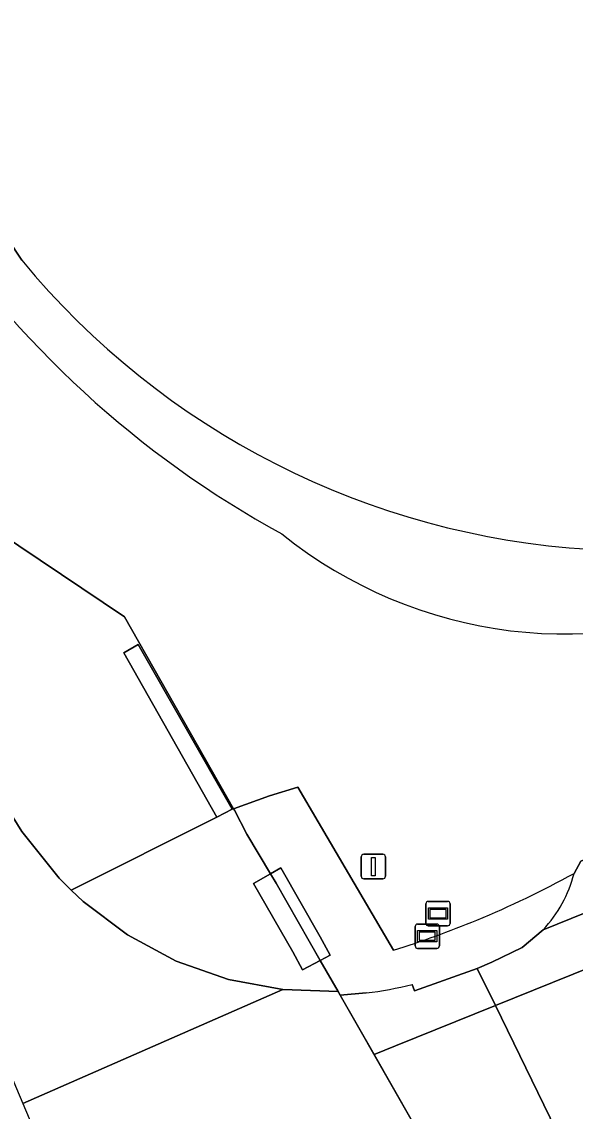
# Model space of a CAD drawing. Extents: x 155018 to 156648, y 383979 to 385733.
# Drawn here: x 155646.33 to 155668.98, y 384474.53 to 384519.13 of the extents above; entities that cross this region are included whole.
import ezdxf

# ---------------------------------------------------------------- set-up
doc = ezdxf.new("R2010")
doc.units = 0
for name, color, linetype in [('IMGEO_Fietspad_gesloten', 7, 'Continuous'), ('IMGEO_Groenvoorziening', 7, 'Continuous'), ('IMGEO_Hek', 7, 'Continuous'), ('IMGEO_Lichtmast', 7, 'Continuous'), ('IMGEO_Oever', 7, 'Continuous'), ('IMGEO_Rijbaan_lokaal_gesloten', 7, 'Continuous'), ('IMGEO_Rijbaan_lokaal_open', 7, 'Continuous'), ('IMGEO_Terreindeel_gesloten', 7, 'Continuous'), ('IMGEO_Verklikker', 7, 'Continuous'), ('IMGEO_Voetpad_gesloten', 7, 'Continuous'), ('IMGEO_Voetpad_open', 7, 'Continuous'), ('IMGEO_Waterloop', 7, 'Continuous'), ('IMGEO_Wegwijzer', 7, 'Continuous')]:
    doc.layers.add(name, color=color, linetype=linetype)

msp = doc.modelspace()

# ---------------------------------------------------------------- linework, layer by layer
at = {"layer": 'IMGEO_Fietspad_gesloten'}
for points in [[(155697.122, 384493.874), (155667.663, 384481.955), (155666.801, 384481.223), (155665.562, 384480.624), (155664.968, 384480.369), (155665.707, 384478.854), (155694.828, 384490.605), (155704.139, 384494.38)], [(155665.707, 384478.854), (155664.968, 384480.369), (155662.394, 384479.454), (155662.307, 384479.719)], [(155660.422, 384479.369), (155659.352, 384479.282), (155660.742, 384476.85), (155661.617, 384477.203), (155665.707, 384478.854)]]:
    msp.add_lwpolyline(points, dxfattribs=at)
msp.add_arc((155658.703, 384493.877), 14.61, 276.7566, 284.2808, dxfattribs=at)
at = {"layer": 'IMGEO_Groenvoorziening'}
for points in [[(155523.246, 384577.487), (155603.555, 384523.334), (155633.249, 384503.287), (155635.674, 384501.792), (155637.889, 384500), (155639.575, 384498.261), (155641.059, 384496.347), (155642.323, 384494.28), (155643.35, 384492.087), (155643.65, 384491.169), (155643.992, 384490.266), (155645.038, 384488.054), (155646.332, 384485.976), (155647.857, 384484.062), (155648.341, 384483.571), (155654.302, 384486.569), (155650.507, 384493.29), (155651.09, 384493.639), (155654.942, 384486.891), (155654.994, 384486.91), (155650.533, 384494.766), (155642.747, 384500), (155524.58, 384579.524)], [(155524.58, 384579.524), (155642.747, 384500), (155650.533, 384494.766), (155654.994, 384486.91), (155656.459, 384487.436), (155657.621, 384487.789), (155658.45, 384486.375), (155661.535, 384481.114)], [(155668.929, 384484.261), (155669.204, 384484.765), (155671.808, 384485.894), (155686.301, 384491.854), (155695.661, 384495.679), (155698.753, 384496.943), (155700.651, 384497.88), (155702.274, 384498.767), (155703.54, 384499.518), (155704.314, 384500)]]:
    msp.add_lwpolyline(points, dxfattribs=at)
for centre, radius, start, end in [((155676.645, 384534.193), 41.048, 213.4802, 241.3669), ((155668.567, 384512.498), 18.434, 231.0344, 295.0074), ((155649.426, 384519.845), 40.578, 292.4975, 298.7264), ((155649.482, 384519.639), 40.367, 287.3733, 292.5364)]:
    msp.add_arc(centre, radius, start, end, dxfattribs=at)
at = {"layer": 'IMGEO_Hek'}
for points in [[(155654.994, 384486.91), (155650.533, 384494.766), (155642.747, 384500)], [(155655.028, 384486.849), (155654.994, 384486.91)], [(155655.541, 384485.872), (155655.028, 384486.849)], [(155656.733, 384483.866), (155655.541, 384485.872)], [(155664.175, 384470.843), (155656.733, 384483.866)]]:
    msp.add_lwpolyline(points, dxfattribs=at)
at = {"layer": 'IMGEO_Lichtmast'}
for p, q in [((155660.218, 384484.144), (155660.218, 384484.944)), ((155660.218, 384484.944), (155660.218, 384484.144)), ((155660.318, 384485.044), (155661.108, 384485.044)), ((155661.108, 384485.044), (155660.318, 384485.044)), ((155661.208, 384484.944), (155661.208, 384484.144)), ((155661.208, 384484.144), (155661.208, 384484.944)), ((155661.108, 384484.044), (155660.318, 384484.044)), ((155660.318, 384484.044), (155661.108, 384484.044))]:
    msp.add_line(p, q, dxfattribs=at)
msp.add_lwpolyline([(155660.638, 384484.919), (155660.788, 384484.919), (155660.788, 384484.169), (155660.638, 384484.169), (155660.638, 384484.919)], dxfattribs=at)
for centre, start, end in [((155660.318, 384484.944), 90, 180), ((155660.318, 384484.944), 90, 180), ((155661.108, 384484.944), 0, 90), ((155661.108, 384484.944), 360, 90), ((155660.318, 384484.144), 180, 270), ((155660.318, 384484.144), 180, 270), ((155661.108, 384484.144), 270, 0), ((155661.108, 384484.144), 270, 0)]:
    msp.add_arc(centre, 0.1, start, end, dxfattribs=at)
at = {"layer": 'IMGEO_Oever'}
msp.add_lwpolyline([(155646.327, 384509.369), (155643.331, 384513.883)], dxfattribs=at)
for centre, radius, start, end in [((155676.645, 384534.193), 41.048, 213.4802, 241.3669), ((155671.532, 384530.127), 32.652, 219.4735, 266.5695), ((155668.567, 384512.498), 18.434, 231.0344, 295.0074)]:
    msp.add_arc(centre, radius, start, end, dxfattribs=at)
at = {"layer": 'IMGEO_Rijbaan_lokaal_gesloten'}
for points in [[(155459.602, 384617.595), (155635.995, 384499.399), (155646.364, 384474.841), (155657.006, 384479.503), (155654.781, 384479.921), (155652.646, 384480.674), (155650.651, 384481.745), (155648.843, 384483.107), (155648.341, 384483.571), (155647.857, 384484.062), (155646.332, 384485.976), (155645.038, 384488.054), (155643.992, 384490.266), (155643.65, 384491.169), (155643.35, 384492.087), (155642.323, 384494.28), (155641.059, 384496.347), (155639.575, 384498.261), (155637.889, 384500), (155635.674, 384501.792), (155633.249, 384503.287), (155603.555, 384523.334), (155523.246, 384577.487)], [(155694.828, 384490.605), (155665.707, 384478.854), (155668.446, 384473.242), (155678.596, 384477.258), (155686.369, 384480.434), (155687.007, 384480.684), (155688.207, 384481.155)]]:
    msp.add_lwpolyline(points, dxfattribs=at)
for points in [[(155653.832, 384457.154), (155668.205, 384462.68), (155668.725, 384462.882), (155668.633, 384463.042), (155668.217, 384463.771), (155667.778, 384464.54), (155664.604, 384470.093), (155663.864, 384471.388), (155660.742, 384476.85), (155659.352, 384479.282), (155659.268, 384479.429), (155657.006, 384479.503), (155646.364, 384474.841), (155650.393, 384465.299)], [(155665.707, 384478.854), (155661.617, 384477.203), (155660.742, 384476.85), (155663.864, 384471.388), (155664.65, 384471.706), (155668.172, 384473.132), (155668.446, 384473.242)]]:
    msp.add_lwpolyline(points, close=True, dxfattribs=at)
at = {"layer": 'IMGEO_Rijbaan_lokaal_open'}
msp.add_lwpolyline([(155659.268, 384479.429), (155658.541, 384480.702), (155657.813, 384480.311), (155657.417, 384481.05), (155655.815, 384483.853), (155656.506, 384484.247), (155655.541, 384485.872), (155655.028, 384486.849), (155654.994, 384486.91), (155654.942, 384486.891), (155654.302, 384486.569), (155648.341, 384483.571), (155648.843, 384483.107), (155650.651, 384481.745), (155652.646, 384480.674), (155654.781, 384479.921), (155657.006, 384479.503)], close=True, dxfattribs=at)
at = {"layer": 'IMGEO_Terreindeel_gesloten'}
for points in [[(155654.302, 384486.569), (155654.942, 384486.891), (155651.09, 384493.639), (155650.507, 384493.29)], [(155656.506, 384484.247), (155656.733, 384483.866), (155658.541, 384480.702), (155658.941, 384480.917), (155658.536, 384481.671), (155656.926, 384484.488)], [(155656.506, 384484.247), (155655.815, 384483.853), (155657.417, 384481.05), (155657.813, 384480.311), (155658.541, 384480.702), (155656.733, 384483.866)]]:
    msp.add_lwpolyline(points, close=True, dxfattribs=at)
at = {"layer": 'IMGEO_Verklikker'}
for p, q in [((155662.425, 384481.291), (155662.425, 384482.091)), ((155662.425, 384482.091), (155662.425, 384481.291)), ((155662.525, 384482.191), (155663.315, 384482.191)), ((155663.315, 384482.191), (155662.525, 384482.191)), ((155663.415, 384482.091), (155663.415, 384481.291)), ((155663.415, 384481.291), (155663.415, 384482.091)), ((155663.315, 384481.191), (155662.525, 384481.191)), ((155662.525, 384481.191), (155663.315, 384481.191))]:
    msp.add_line(p, q, dxfattribs=at)
for points in [[(155662.526, 384481.923), (155663.314, 384481.923), (155663.314, 384481.459), (155662.526, 384481.459), (155662.526, 384481.923)], [(155662.591, 384481.858), (155662.591, 384481.524), (155663.249, 384481.524), (155663.249, 384481.858), (155662.591, 384481.858)]]:
    msp.add_lwpolyline(points, dxfattribs=at)
for centre, start, end in [((155662.525, 384482.091), 90, 180), ((155662.525, 384482.091), 90, 180), ((155663.315, 384482.091), 0, 90), ((155663.315, 384482.091), 360, 90), ((155662.525, 384481.291), 180, 270), ((155662.525, 384481.291), 180, 270), ((155663.315, 384481.291), 270, 0), ((155663.315, 384481.291), 270, 0)]:
    msp.add_arc(centre, 0.1, start, end, dxfattribs=at)
at = {"layer": 'IMGEO_Voetpad_gesloten'}
for points in [[(155704.314, 384500), (155703.54, 384499.518), (155702.274, 384498.767), (155700.651, 384497.88), (155698.753, 384496.943), (155695.661, 384495.679), (155686.301, 384491.854), (155671.808, 384485.894), (155669.204, 384484.765), (155668.929, 384484.261)], [(155667.663, 384481.955), (155697.122, 384493.874)]]:
    msp.add_lwpolyline(points, dxfattribs=at)
msp.add_arc((155663.814, 384485.569), 5.279, 316.806, 345.6602, dxfattribs=at)
at = {"layer": 'IMGEO_Voetpad_open'}
for points in [[(155661.535, 384481.114), (155658.45, 384486.375), (155657.621, 384487.789), (155656.459, 384487.436), (155654.994, 384486.91), (155655.028, 384486.849), (155655.541, 384485.872), (155656.506, 384484.247), (155656.926, 384484.488), (155658.536, 384481.671), (155658.941, 384480.917), (155658.541, 384480.702), (155659.268, 384479.429), (155659.352, 384479.282), (155660.422, 384479.369)], [(155662.307, 384479.719), (155662.394, 384479.454), (155664.968, 384480.369), (155665.562, 384480.624), (155666.801, 384481.223), (155667.663, 384481.955)]]:
    msp.add_lwpolyline(points, dxfattribs=at)
for centre, radius, start, end in [((155649.426, 384519.845), 40.578, 292.4975, 298.7264), ((155663.814, 384485.569), 5.279, 316.806, 345.6602), ((155649.482, 384519.639), 40.367, 287.3733, 292.5364), ((155658.703, 384493.877), 14.61, 276.7566, 284.2808)]:
    msp.add_arc(centre, radius, start, end, dxfattribs=at)
at = {"layer": 'IMGEO_Waterloop'}
msp.add_lwpolyline([(155643.331, 384513.883), (155646.327, 384509.369)], dxfattribs=at)
msp.add_arc((155671.532, 384530.127), 32.652, 219.4735, 266.5695, dxfattribs=at)
at = {"layer": 'IMGEO_Wegwijzer'}
for p, q in [((155662.964, 384483.117), (155663.754, 384483.117)), ((155663.754, 384483.117), (155662.964, 384483.117)), ((155662.864, 384482.217), (155662.864, 384483.017)), ((155662.864, 384483.017), (155662.864, 384482.217)), ((155663.854, 384483.017), (155663.854, 384482.217)), ((155663.854, 384482.217), (155663.854, 384483.017)), ((155663.754, 384482.117), (155662.964, 384482.117)), ((155662.964, 384482.117), (155663.754, 384482.117))]:
    msp.add_line(p, q, dxfattribs=at)
for points in [[(155662.965, 384482.849), (155663.753, 384482.849), (155663.753, 384482.385), (155662.965, 384482.385), (155662.965, 384482.849)], [(155663.03, 384482.784), (155663.03, 384482.45), (155663.688, 384482.45), (155663.688, 384482.784), (155663.03, 384482.784)]]:
    msp.add_lwpolyline(points, dxfattribs=at)
for centre, start, end in [((155662.964, 384483.017), 90, 180), ((155662.964, 384483.017), 90, 180), ((155663.754, 384483.017), 0, 90), ((155663.754, 384483.017), 360, 90), ((155662.964, 384482.217), 180, 270), ((155662.964, 384482.217), 180, 270), ((155663.754, 384482.217), 270, 0), ((155663.754, 384482.217), 270, 0)]:
    msp.add_arc(centre, 0.1, start, end, dxfattribs=at)

doc.saveas('drawing.dxf')
